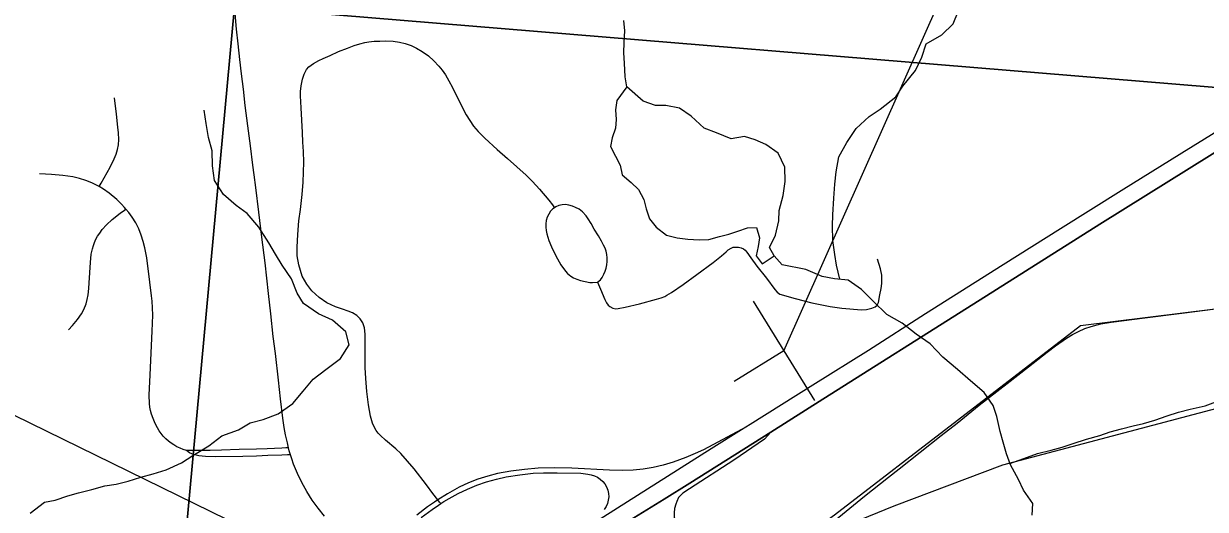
# Model space of a CAD drawing. Extents: x 0 to 1134, y 0 to 440.
# Drawn here: x 395.41 to 427.82, y 202.75 to 216.08 of the extents above; entities that cross this region are included whole.
import ezdxf

# ---------------------------------------------------------------- set-up
doc = ezdxf.new("R2010")
doc.units = 0
for name, color, linetype in [('Default', 7, 'Continuous'), ('GM_X_County_Road', 7, 'Continuous'), ('GM_X_Interchange_Ramps', 7, 'Continuous'), ('GM_X_Minor_Lake', 7, 'Continuous'), ('GM_X_Minor_River', 7, 'Continuous'), ('GM_X_Rail_Line', 7, 'Continuous'), ('GM_X_Section', 7, 'Continuous'), ('GM_X_State_Route', 7, 'Continuous'), ('GM_X_Township_Road', 7, 'Continuous'), ('SH_Data', 7, 'Continuous'), ('SN_P_Signs', 7, 'Continuous')]:
    doc.layers.add(name, color=color, linetype=linetype)

msp = doc.modelspace()

# ---------------------------------------------------------------- linework, layer by layer
at = {"layer": 'Default'}
for points in [[(415.098, 204.944), (415.336, 205.092), (417.05, 206.173), (418.578, 207.124), (420.146, 208.124), (422.275, 209.467), (423.851, 210.461), (425.508, 211.503), (427.172, 212.534), (429.736, 214.112), (430.505, 214.585), (433.281, 216.296), (434.87, 217.271), (436.298, 218.151), (438.362, 219.421), (443.524, 222.594), (446.775, 224.602), (449.475, 226.263), (450.904, 227.141), (452.572, 228.166), (454.663, 229.455)], [(428.641, 212.888), (424.922, 210.575), (421.466, 208.395), (417.329, 205.771), (415.897, 204.869), (413.681, 203.473), (412.971, 203.034), (411.196, 201.936), (409.987, 201.156), (408.499, 200.212), (406.885, 199.202), (404.296, 197.561), (401.444, 195.77), (398.739, 194.065), (395.808, 192.216), (393.095, 190.508), (390.63, 188.941), (388.78, 187.783), (386.071, 186.068), (383.39, 184.383), (380.76, 182.721), (378.447, 181.267)], [(375.525, 180.013), (379.132, 182.26), (383.333, 184.928), (384.752, 185.823), (388.22, 188.011), (393.821, 191.534), (395.556, 192.627), (397.21, 193.672), (399.89, 195.36), (401.467, 196.354), (403.042, 197.35), (404.464, 198.24), (407.223, 199.98), (408.168, 200.573), (408.723, 200.921), (409.296, 201.282), (409.905, 201.666), (410.773, 202.212), (414.266, 204.419), (415.098, 204.944)]]:
    msp.add_lwpolyline(points, dxfattribs=at)
at = {"layer": 'GM_X_County_Road'}
msp.add_lwpolyline([(417.462, 202.292), (418.472, 203.113), (419.128, 203.635), (419.419, 203.863), (420.578, 204.775), (421.009, 205.116), (421.618, 205.607), (422.381, 206.203), (422.971, 206.667), (423.484, 207.069), (423.707, 207.236), (424.011, 207.449), (424.172, 207.548), (424.339, 207.635), (424.512, 207.71), (424.687, 207.771), (424.957, 207.841), (425.233, 207.89), (426.159, 208.009), (427.175, 208.136), (428.098, 208.253)], dxfattribs=at)
at = {"layer": 'GM_X_Interchange_Ramps'}
for points in [[(415.098, 204.944), (414.05, 204.389), (413.826, 204.281), (413.569, 204.172), (413.218, 204.046), (412.951, 203.965), (412.678, 203.902), (412.402, 203.857), (412.124, 203.83), (411.845, 203.821), (411.472, 203.83), (410.447, 203.886), (409.981, 203.893), (409.515, 203.879), (409.143, 203.85), (408.773, 203.803), (408.407, 203.733), (408.135, 203.666), (407.868, 203.582), (407.609, 203.479), (407.356, 203.358), (407.03, 203.177), (406.767, 203.011), (406.674, 202.952), (406.484, 202.821), (406.189, 202.594)], [(406.31, 202.528), (406.608, 202.752), (406.782, 202.87), (406.848, 202.913), (406.932, 202.967), (407.08, 203.054), (407.326, 203.187), (407.579, 203.307), (407.838, 203.416), (408.102, 203.509), (408.372, 203.584), (408.646, 203.642), (409.015, 203.702), (409.386, 203.742), (409.666, 203.757), (410.039, 203.758), (410.694, 203.741), (410.88, 203.722), (410.971, 203.702), (411.06, 203.673), (411.144, 203.634), (411.222, 203.582), (411.291, 203.52), (411.35, 203.448), (411.398, 203.367), (411.431, 203.28), (411.45, 203.189), (411.454, 203.096), (411.443, 203.003), (411.419, 202.913), (411.381, 202.827), (411.33, 202.749)]]:
    msp.add_lwpolyline(points, dxfattribs=at)
at = {"layer": 'GM_X_Minor_Lake'}
for points in [[(411.949, 214.345), (411.68, 213.97), (411.643, 213.709), (411.662, 213.446), (411.636, 213.207), (411.553, 212.946), (411.505, 212.708), (411.638, 212.444), (411.772, 212.192), (411.826, 211.929), (412.074, 211.721), (412.276, 211.525), (412.421, 211.25), (412.486, 210.998), (412.574, 210.724), (412.754, 210.494), (413.036, 210.274), (413.331, 210.202), (413.627, 210.165), (413.935, 210.15), (414.197, 210.158), (414.494, 210.234), (414.745, 210.3), (414.997, 210.388), (415.26, 210.476), (415.511, 210.484), (415.588, 210.198), (415.55, 209.96), (415.502, 209.71), (415.659, 209.491), (415.995, 209.711)], [(415.995, 209.711), (415.869, 209.933), (416.033, 210.273), (416.118, 210.671), (416.132, 210.955), (416.24, 211.364), (416.29, 211.751), (416.284, 212.138), (416.106, 212.528), (415.767, 212.76), (415.473, 212.888), (415.178, 212.983), (414.812, 212.919), (414.415, 213.083), (414.075, 213.213), (413.714, 213.536), (413.398, 213.756), (413.023, 213.829), (412.738, 213.832), (412.398, 213.95), (411.949, 214.345)]]:
    msp.add_lwpolyline(points, dxfattribs=at)
at = {"layer": 'GM_X_Minor_River'}
for points in [[(417.791, 209.066), (417.698, 209.456), (417.656, 209.741), (417.604, 210.129), (417.597, 210.528), (417.601, 210.835), (417.629, 211.291), (417.657, 211.678), (417.695, 212.008), (417.769, 212.428), (417.99, 212.813), (418.246, 213.197), (418.603, 213.535), (418.902, 213.736), (419.328, 214.073), (419.525, 214.367), (419.872, 214.796), (420.047, 215.158), (420.166, 215.522), (420.591, 215.767), (420.902, 216.071), (421.043, 216.411)], [(423.072, 202.592), (423.087, 202.91), (422.829, 203.278), (422.696, 203.576), (422.473, 203.977), (422.363, 204.274), (422.276, 204.594), (422.188, 204.892), (422.102, 205.303), (422.003, 205.6), (421.757, 205.956), (421.374, 206.28), (421.024, 206.591), (420.618, 206.926), (420.269, 207.295), (419.885, 207.562), (419.501, 207.862), (419.083, 208.095), (418.711, 208.464), (418.385, 208.787), (418.023, 209.042), (417.648, 209.08), (417.307, 209.141), (416.864, 209.329), (416.215, 209.465), (415.995, 209.711), (415.869, 209.933), (416.033, 210.273), (416.118, 210.671), (416.132, 210.955), (416.24, 211.364), (416.29, 211.751), (416.284, 212.138), (416.106, 212.528), (415.767, 212.76), (415.473, 212.888), (415.178, 212.983), (414.812, 212.919), (414.415, 213.083), (414.075, 213.213), (413.714, 213.536), (413.398, 213.756), (413.023, 213.829), (412.738, 213.832), (412.398, 213.95), (411.949, 214.345), (411.905, 214.617), (411.886, 214.993), (411.867, 215.278), (411.882, 215.563), (411.897, 215.882), (411.867, 216.167)], [(395.586, 202.644), (395.978, 202.947), (396.275, 203), (396.618, 203.121), (396.915, 203.209), (397.281, 203.296), (397.636, 203.394), (397.944, 203.447), (398.275, 203.523), (398.618, 203.633), (398.962, 203.731), (399.316, 203.841), (399.74, 204.03), (400.05, 204.231), (400.487, 204.499), (400.843, 204.768), (401.301, 204.934), (401.623, 205.124), (401.977, 205.222), (402.389, 205.377), (402.791, 205.657), (403.069, 205.995), (403.347, 206.322), (403.692, 206.592), (404.094, 206.894), (404.338, 207.267), (404.24, 207.622), (403.879, 207.945), (403.494, 208.12), (403.087, 208.399), (402.909, 208.686), (402.754, 209.075), (402.497, 209.454), (402.318, 209.752), (402.128, 210.062), (401.86, 210.498), (401.534, 210.867), (401.24, 211.087), (400.891, 211.387), (400.645, 211.777), (400.582, 212.177), (400.575, 212.587), (400.477, 212.953), (400.414, 213.341), (400.361, 213.706)], [(422.461, 204.012), (422.84, 204.144), (423.218, 204.287), (423.595, 204.374), (423.892, 204.461), (424.19, 204.56), (424.556, 204.681), (424.922, 204.78), (425.208, 204.879), (425.517, 204.966), (425.837, 205.042), (426.122, 205.107), (426.431, 205.195), (426.774, 205.316), (427.083, 205.415), (427.404, 205.502), (427.815, 205.589), (428.112, 205.699)]]:
    msp.add_lwpolyline(points, dxfattribs=at)
at = {"layer": 'GM_X_Rail_Line'}
for points in [[(415.945, 201.369), (417.65, 202.606), (424.392, 207.798), (441.828, 209.955)], [(440.214, 208.721), (437.468, 207.991), (422.252, 203.963), (419.273, 202.842), (418.129, 202.373), (415.945, 201.369)]]:
    msp.add_lwpolyline(points, dxfattribs=at)
at = {"layer": 'GM_X_Section'}
for points in [[(402.471, 248.078), (432.306, 245.32), (429.777, 214.186), (401.186, 216.549)], [(370.553, 219.864), (401.186, 216.549), (398.424, 186.464), (367.659, 189.293)], [(401.186, 216.549), (429.777, 214.186), (427.217, 183.893), (398.424, 186.464)]]:
    msp.add_lwpolyline(points, close=True, dxfattribs=at)
at = {"layer": 'GM_X_State_Route'}
for points in [[(415.098, 204.944), (415.336, 205.092), (417.05, 206.173), (418.578, 207.124), (420.146, 208.124), (422.275, 209.467), (423.851, 210.461), (425.508, 211.503), (427.172, 212.534), (429.736, 214.112), (430.505, 214.585), (433.281, 216.296), (434.87, 217.271), (436.298, 218.151), (438.362, 219.421), (443.524, 222.594), (446.775, 224.602), (449.475, 226.263), (450.904, 227.141), (452.572, 228.166), (454.663, 229.455)], [(415.897, 204.869), (417.329, 205.771), (421.466, 208.395), (424.922, 210.575), (428.641, 212.888), (429.69, 213.534), (432.853, 215.479), (436.493, 217.712), (440.382, 220.097), (444.56, 222.659), (448.925, 225.364), (451.277, 226.81), (454.617, 228.867)], [(401.728, 211.931), (401.694, 212.194), (401.626, 212.722), (401.552, 213.275), (401.486, 213.837), (401.433, 214.277), (401.383, 214.699), (401.336, 215.094), (401.287, 215.526), (401.245, 215.925), (401.212, 216.352)], [(403.658, 202.566), (403.483, 202.783), (403.321, 203.009), (403.172, 203.244), (403.037, 203.487), (402.916, 203.737), (402.811, 203.994), (402.762, 204.137), (402.729, 204.246), (402.693, 204.361), (402.673, 204.444), (402.641, 204.575), (402.591, 204.799), (402.554, 204.996), (402.517, 205.258), (402.454, 205.782), (402.396, 206.296), (402.311, 207.029), (402.255, 207.492), (402.191, 208.115), (402.124, 208.679), (402.031, 209.514), (401.943, 210.219), (401.861, 210.903), (401.773, 211.58), (401.728, 211.931)], [(375.525, 180.013), (379.132, 182.26), (383.333, 184.928), (384.752, 185.823), (388.22, 188.011), (393.821, 191.534), (395.556, 192.627), (397.21, 193.672), (399.89, 195.36), (401.467, 196.354), (403.042, 197.35), (404.464, 198.24), (407.223, 199.98), (408.168, 200.573), (408.723, 200.921), (409.296, 201.282), (409.905, 201.666), (410.773, 202.212), (414.266, 204.419), (415.098, 204.944)], [(409.987, 201.156), (411.196, 201.936), (412.971, 203.034), (413.681, 203.473), (415.897, 204.869)], [(415.897, 204.869), (415.724, 204.678), (414.89, 204.106), (413.672, 203.317), (413.491, 203.199), (413.371, 203.075), (413.322, 202.972), (413.293, 202.893), (413.258, 202.775), (413.253, 202.656), (413.253, 202.538), (413.302, 202.34), (413.348, 202.231), (413.4, 202.104), (413.907, 200.807)]]:
    msp.add_lwpolyline(points, dxfattribs=at)
at = {"layer": 'GM_X_Township_Road'}
for points in [[(406.767, 203.011), (406.627, 203.183), (406.452, 203.421), (406.115, 203.864), (405.939, 204.079), (405.752, 204.285), (405.617, 204.413), (405.333, 204.655), (405.196, 204.779), (405.133, 204.847), (405.077, 204.919), (405.034, 205.001), (404.977, 205.12), (404.924, 205.307), (404.87, 205.624), (404.816, 205.984), (404.79, 206.347), (404.775, 206.645), (404.771, 207.058), (404.771, 207.314), (404.778, 207.555), (404.752, 207.731), (404.709, 207.873), (404.633, 207.984), (404.541, 208.075), (404.43, 208.14), (404.312, 208.186), (404.151, 208.243), (403.96, 208.312), (403.727, 208.416), (403.516, 208.561), (403.314, 208.748), (403.172, 208.932), (403.05, 209.154), (402.954, 209.463), (402.912, 209.712), (402.905, 209.949), (402.924, 210.293), (402.958, 210.668), (403, 210.981), (403.042, 211.394), (403.069, 211.731), (403.081, 212.002), (403.088, 212.274), (403.081, 212.568), (403.068, 212.824), (403.053, 213.096), (403.019, 213.769), (403.004, 214.097), (403.001, 214.216), (403.019, 214.369), (403.059, 214.559), (403.105, 214.693), (403.166, 214.816), (403.23, 214.889), (403.353, 214.984), (403.5, 215.066), (403.625, 215.121), (403.815, 215.207), (404.047, 215.311), (404.286, 215.406), (404.472, 215.476), (404.628, 215.525), (404.763, 215.559), (404.879, 215.577), (405.023, 215.596), (405.172, 215.602), (405.321, 215.608), (405.538, 215.596), (405.715, 215.573), (405.874, 215.534), (406.032, 215.476), (406.181, 215.401), (406.342, 215.314), (406.51, 215.198), (406.656, 215.059), (406.794, 214.914), (406.882, 214.804), (406.975, 214.671), (407.072, 214.513), (407.169, 214.327), (407.413, 213.824), (407.544, 213.576), (407.641, 213.417), (407.749, 213.265), (407.871, 213.123), (408.057, 212.934), (408.395, 212.622), (408.677, 212.374), (409.186, 211.924), (409.365, 211.744), (409.557, 211.541), (409.816, 211.233), (409.913, 211.103), (409.97, 211.028)], [(397.481, 211.607), (397.534, 211.702), (397.781, 212.139), (397.892, 212.366), (397.946, 212.498), (397.979, 212.625), (398.004, 212.757), (398.015, 212.902), (398.006, 213.079), (397.99, 213.239), (397.95, 213.596), (397.894, 214.039)], [(397.481, 211.607), (397.409, 211.651), (397.28, 211.711), (397.11, 211.777), (396.934, 211.832), (396.756, 211.873), (396.483, 211.912), (396.173, 211.938), (395.845, 211.959)], [(398.208, 210.99), (398.177, 211.03), (398.094, 211.124), (397.963, 211.253), (397.751, 211.429), (397.601, 211.535), (397.481, 211.607)], [(409.97, 211.028), (409.925, 210.996), (409.861, 210.929), (409.808, 210.852), (409.769, 210.768), (409.743, 210.678), (409.732, 210.586), (409.733, 210.493), (409.743, 210.4), (409.76, 210.309), (409.812, 210.129), (409.881, 209.956), (410.004, 209.705), (410.141, 209.461), (410.268, 209.291), (410.323, 209.225), (410.412, 209.152), (410.485, 209.105), (410.583, 209.064), (410.681, 209.034), (410.811, 209.001), (410.936, 208.976), (411.012, 208.972), (411.145, 208.986)], [(411.145, 208.986), (411.229, 209.053), (411.272, 209.117), (411.321, 209.202), (411.359, 209.283), (411.387, 209.372), (411.406, 209.463), (411.415, 209.556), (411.415, 209.649), (411.405, 209.741), (411.385, 209.832), (411.356, 209.92), (411.311, 210.005), (411.255, 210.11), (411.171, 210.256), (411.057, 210.443), (410.974, 210.598), (410.894, 210.727), (410.832, 210.806), (410.736, 210.912), (410.643, 210.985), (410.547, 211.037), (410.464, 211.073), (410.361, 211.1), (410.268, 211.115), (410.175, 211.111), (410.085, 211.09), (410.001, 211.05), (409.97, 211.028)], [(396.637, 207.679), (396.742, 207.795), (396.885, 207.962), (396.992, 208.116), (397.057, 208.24), (397.117, 208.391), (397.153, 208.514), (397.178, 208.641), (397.195, 208.815), (397.204, 208.967), (397.238, 209.528), (397.26, 209.753), (397.291, 209.901), (397.318, 209.99), (397.347, 210.071), (397.387, 210.164), (397.434, 210.249), (397.492, 210.332), (397.564, 210.426), (397.682, 210.562), (397.836, 210.705), (398.051, 210.876), (398.169, 210.962), (398.208, 210.99)], [(399.877, 204.368), (399.786, 204.396), (399.697, 204.431), (399.612, 204.472), (399.53, 204.518), (399.451, 204.57), (399.376, 204.624), (399.303, 204.685), (399.237, 204.756), (399.128, 204.909), (399.033, 205.07), (398.991, 205.155), (398.955, 205.242), (398.912, 205.365), (398.882, 205.466), (398.864, 205.556), (398.854, 205.658), (398.853, 205.889), (398.88, 206.443), (398.932, 207.638), (398.947, 208.084), (398.941, 208.277), (398.927, 208.466), (398.913, 208.615), (398.868, 208.986), (398.781, 209.656), (398.732, 209.928), (398.689, 210.105), (398.632, 210.279), (398.562, 210.449), (398.48, 210.612), (398.382, 210.767), (398.289, 210.896), (398.208, 210.99)], [(411.145, 208.986), (411.225, 208.792), (411.347, 208.514), (411.396, 208.42), (411.436, 208.359), (411.488, 208.317), (411.568, 208.276), (411.646, 208.257), (411.714, 208.263), (411.909, 208.301), (412.298, 208.392), (412.768, 208.521), (412.897, 208.557), (412.99, 208.594), (413.053, 208.628), (413.177, 208.701), (413.5, 208.926), (413.869, 209.199), (414.321, 209.526), (414.549, 209.712), (414.672, 209.822), (414.731, 209.872), (414.81, 209.919), (414.871, 209.942), (414.938, 209.949), (415.015, 209.949), (415.083, 209.931), (415.147, 209.903), (415.199, 209.863), (415.246, 209.806), (415.349, 209.651), (415.516, 209.423), (415.778, 209.096), (416.01, 208.78), (416.072, 208.709), (416.152, 208.658), (416.572, 208.535), (417.03, 208.42), (417.525, 208.315), (417.849, 208.27), (418.384, 208.227), (418.521, 208.232), (418.671, 208.27), (418.764, 208.308), (418.822, 208.355), (418.855, 208.425), (418.893, 208.641), (418.927, 208.813), (418.947, 208.951), (418.95, 209.072), (418.945, 209.173), (418.909, 209.353), (418.823, 209.616)], [(402.673, 204.444), (402.602, 204.437), (402.488, 204.427), (402.082, 204.411), (401.791, 204.402), (401.318, 204.394), (400.833, 204.38), (400.523, 204.369), (400.068, 204.367), (399.877, 204.368)], [(402.729, 204.246), (402.645, 204.244), (402.49, 204.242), (402.1, 204.227), (401.789, 204.214), (401.417, 204.207), (400.674, 204.194), (400.394, 204.198), (400.208, 204.219), (400.065, 204.253), (399.955, 204.303), (399.877, 204.368)], [(406.848, 202.913), (406.814, 202.954), (406.767, 203.011)]]:
    msp.add_lwpolyline(points, dxfattribs=at)
at = {"layer": 'SH_Data'}
for p, q in [((416.256, 207.101), (424.925, 226.566)), ((407.915, 199.086), (388.032, 208.812))]:
    msp.add_line(p, q, dxfattribs=at)
at = {"layer": 'SN_P_Signs'}
for p, q in [((415.416, 208.464), (417.095, 205.739)), ((416.256, 207.101), (414.894, 206.262))]:
    msp.add_line(p, q, dxfattribs=at)

doc.saveas('drawing.dxf')
